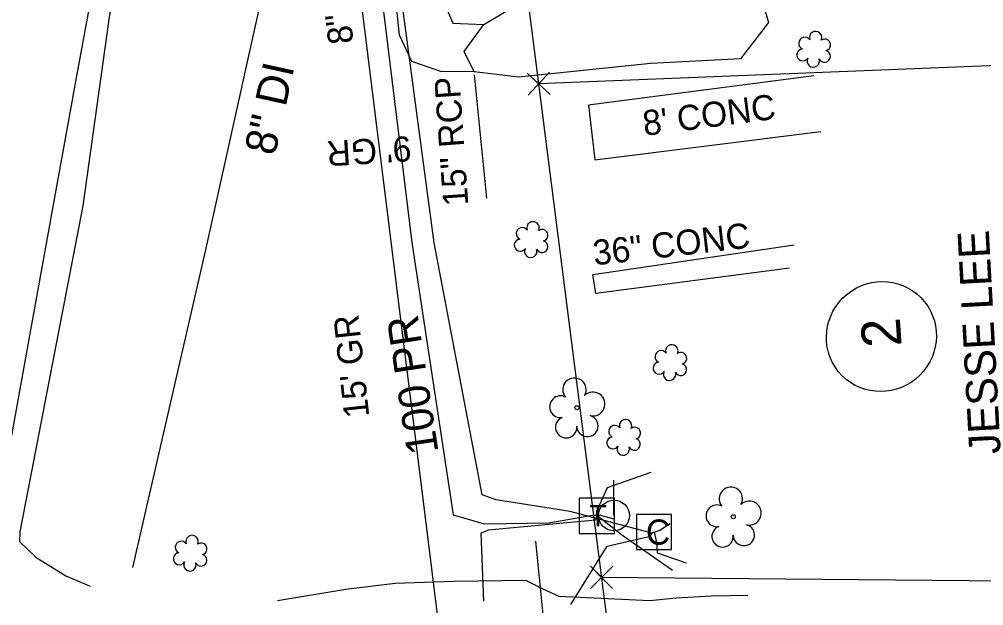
# Model space of a CAD drawing. Extents: x 2364404 to 2371833, y 798876 to 809754.
# Drawn here: x 2368939.8 to 2369093.2, y 800818.5 to 800911.8 of the extents above; entities that cross this region are included whole.
import ezdxf

# ---------------------------------------------------------------- set-up
doc = ezdxf.new("R2010")
doc.units = 0
for name, color, linetype in [('Exist Other Culture Area Outline', 7, 'Continuous'), ('Exist Other Culture Area Outline Text', 7, 'Continuous'), ('Exist Property Corner CELL', 7, 'Continuous'), ('Exist Property Line', 7, 'Continuous'), ('Exist Property Owner Number CELL', 7, 'Continuous'), ('Exist Property Owner Text', 7, 'Continuous'), ('Exist Right of Way Line', 7, 'Continuous'), ('Exist Roads EOP', 7, 'Continuous'), ('Exist Roads EOP Other', 7, 'Continuous'), ('Exist Roads EOP Other Text', 7, 'Continuous'), ('Exist Roads EOT', 7, 'Continuous'), ('Exist Roads Soil Text', 7, 'Continuous'), ('Exist Structure Minor Pipes RCP 15 Inch', 7, 'Continuous'), ('Exist Structure Minor Pipes RCP 15 Inch Text', 7, 'Continuous'), ('Exist Utilities Power Pole CELL', 7, 'Continuous'), ('Exist Utilities Sanitary Sewer UG Line', 7, 'Continuous'), ('Exist Utilities Sanitary Sewer UG Line Text', 7, 'Continuous'), ('Exist Utilities Telephone Pedestal CELL', 7, 'Continuous'), ('Exist Utilities Telephone UG Cable SUE LOS C', 7, 'Continuous'), ('Exist Utilities Telephone UG Cable SUE LOS C Text', 7, 'Continuous'), ('Exist Utilities TV Pedestal CELL', 7, 'Continuous'), ('Exist Utilities TV UG Cable SUE LOS B', 7, 'Continuous'), ('Exist Utilities Water UG Line SUE LOS B', 7, 'Continuous'), ('Exist Utilities Water UG Line SUE LOS B Text', 7, 'Continuous'), ('Exist Vegetation Hedge Row', 7, 'Continuous'), ('Exist Vegetation Shrub CELL', 7, 'Continuous'), ('Exist Vegetation Tree CELL', 7, 'Continuous'), ('Exist Vegetation Woods Line', 7, 'Continuous')]:
    doc.layers.add(name, color=color, linetype=linetype)

msp = doc.modelspace()

# ---------------------------------------------------------------- linework, layer by layer
at = {"layer": 'Exist Other Culture Area Outline'}
msp.add_lwpolyline([(2369062.29, 800872.16), (2369031.48, 800868.13), (2369031.01, 800871.15), (2369063.06, 800875.91)], dxfattribs=at)
at = {"layer": 'Exist Property Corner CELL'}
for p, q in [((2369022.41, 800901.52), (2369022.41, 800901.52)), ((2369032.41, 800822.98), (2369032.41, 800822.98))]:
    msp.add_line(p, q, dxfattribs=at)
for points in [[(2369020.71, 800899.68), (2369024.1, 800903.36), (2369022.41, 800901.52), (2369020.57, 800903.22), (2369024.24, 800899.82)], [(2369030.63, 800821.23), (2369034.2, 800824.74), (2369032.41, 800822.98), (2369030.66, 800824.77), (2369034.16, 800821.2)]]:
    msp.add_lwpolyline(points, dxfattribs=at)
at = {"layer": 'Exist Property Line'}
for p, q in [((2369167.53, 800907.27), (2369022.41, 800901.52)), ((2369179, 800821.62), (2369032.41, 800822.98))]:
    msp.add_line(p, q, dxfattribs=at)
at = {"layer": 'Exist Property Owner Number CELL'}
msp.add_ellipse((2369076.91, 800861.29), major_axis=(6.27, 6.21), ratio=0.983175, dxfattribs=at)
at = {"layer": 'Exist Right of Way Line'}
msp.add_line((2369035.84, 800796.03), (2369004.57, 801041.53), dxfattribs=at)
at = {"layer": 'Exist Roads EOP'}
for points in [[(2368939.91, 800830.24), (2368949.95, 800882.07), (2368956.97, 800932.3), (2368968.51, 800984.18), (2368979.06, 801034.95), (2368987.4, 801082.1), (2368984.93, 801082.43), (2368986.28, 801106.02), (2368987.62, 801130.26), (2368989.76, 801173.72), (2368992.04, 801225.33), (2368993.32, 801251.66)], [(2368939.89, 800828.62), (2368939.91, 800830.24)]]:
    msp.add_lwpolyline(points, dxfattribs=at)
at = {"layer": 'Exist Roads EOP Other'}
for points in [[(2369066.14, 800902.75), (2369030.33, 800898.11), (2369031.35, 800889.42), (2369067.3, 800893.91)], [(2368939.89, 800828.62), (2368942.39, 800826.19), (2368947.19, 800823.2), (2368951.04, 800821.6)], [(2368980.88, 800819.29), (2368991.75, 800821.11), (2368999.59, 800822.04), (2369008.92, 800822.39), (2369020.3, 800822.56), (2369022.94, 800821.2), (2369025.6, 800819.98), (2369040.07, 800819.31), (2369044.26, 800819.74), (2369049.83, 800820.02), (2369055.68, 800820.14)]]:
    msp.add_lwpolyline(points, dxfattribs=at)
at = {"layer": 'Exist Roads EOT'}
msp.add_lwpolyline([(2368934.21, 800821.44), (2368941.7, 800862.65), (2368948.9, 800902.43), (2368953.64, 800928.37), (2368958, 800950.96), (2368964.07, 800979.11), (2368969.46, 801003.47), (2368976.28, 801034.33), (2368979.61, 801051.11), (2368982.29, 801066.98), (2368984.36, 801082.54)], dxfattribs=at)
at = {"layer": 'Exist Structure Minor Pipes RCP 15 Inch'}
for p, q in [((2369012.15, 800902.92), (2369014.09, 800883.32)), ((2369024.8, 800800.48), (2369021.97, 800828.76))]:
    msp.add_line(p, q, dxfattribs=at)
at = {"layer": 'Exist Utilities Power Pole CELL'}
for q in [(2369034.38, 800838.44), (2369034.38, 800832.82)]:
    msp.add_line((2369034.38, 800832.82), q, dxfattribs=at)
msp.add_circle((2369034.38, 800832.82), 2.45, dxfattribs=at)
at = {"layer": 'Exist Utilities Sanitary Sewer UG Line'}
msp.add_line((2369011.27, 800777.03), (2368985.01, 800988.25), dxfattribs=at)
at = {"layer": 'Exist Utilities Telephone Pedestal CELL'}
msp.add_line((2369031.59, 800832.8), (2369031.59, 800832.8), dxfattribs=at)
msp.add_lwpolyline([(2369028.86, 800829.98), (2369034.46, 800829.98), (2369034.46, 800835.57), (2369028.86, 800835.57), (2369028.86, 800829.98)], dxfattribs=at)
at = {"layer": 'Exist Utilities Telephone UG Cable SUE LOS C'}
for points in [[(2369014.2, 800985.91), (2369013.83, 800985.63), (2368996.29, 800924.7), (2369002.24, 800876.24), (2369008.8, 800832.92), (2369013.71, 800831.5), (2369023.99, 800831.63), (2369030.97, 800832.9), (2369031.59, 800832.8), (2369031.59, 800832.8)], [(2369031.59, 800832.8), (2369031.67, 800833.49), (2369033.33, 800837.28), (2369040.27, 800839.7)], [(2369031.59, 800832.8), (2369031.42, 800832.06), (2369014.42, 800830.49), (2369013.18, 800830), (2369013.63, 800819.2)], [(2369031.59, 800832.8), (2369032.16, 800832.87), (2369034.35, 800832.27)], [(2369031.59, 800832.8), (2369032.34, 800832.32), (2369035.59, 800829.81), (2369043.67, 800824.1)]]:
    msp.add_lwpolyline(points, dxfattribs=at)
at = {"layer": 'Exist Utilities TV Pedestal CELL'}
msp.add_line((2369040.75, 800830.19), (2369040.75, 800830.19), dxfattribs=at)
msp.add_lwpolyline([(2369037.98, 800827.42), (2369043.53, 800827.42), (2369043.53, 800832.97), (2369037.98, 800832.97), (2369037.98, 800827.42)], dxfattribs=at)
at = {"layer": 'Exist Utilities TV UG Cable SUE LOS B'}
for points in [[(2369040.75, 800830.19), (2369040.42, 800829.99), (2369027.42, 800833.45), (2369015.63, 800835.3), (2369013.42, 800836.11), (2369005.79, 800876.2), (2368999.43, 800923.9), (2368996.26, 800981.72), (2369002.15, 800987.64), (2369013.04, 800987.58), (2369013.55, 800987.28)], [(2369040.75, 800830.19), (2369041.66, 800830.49), (2369043.34, 800831.54)], [(2369027.52, 800818.67), (2369033.28, 800827.95), (2369040.21, 800829.56), (2369040.42, 800829.99), (2369040.75, 800830.19)], [(2369040.75, 800830.19), (2369041.16, 800828.55), (2369041.23, 800826.89), (2369045.88, 800825.3)]]:
    msp.add_lwpolyline(points, dxfattribs=at)
at = {"layer": 'Exist Utilities Water UG Line SUE LOS B'}
msp.add_lwpolyline([(2368957.82, 800824.54), (2368969.42, 800874.86), (2368980.99, 800927.29), (2368987.89, 800972.02), (2368991.32, 801021.51), (2368994.9, 801081.88), (2368995.06, 801084.25), (2368996.89, 801126.49), (2369006.2, 801253.01)], dxfattribs=at)
at = {"layer": 'Exist Vegetation Hedge Row'}
msp.add_lwpolyline([(2369012.16, 800903.41), (2369006.84, 800903.47), (2369002.2, 800905.05), (2369000.26, 800909.24), (2368998.8, 800923.59), (2368997.86, 800932.83), (2368998.55, 800936.31), (2369002.64, 800936.51), (2369004.86, 800934.64), (2369005.8, 800925.39), (2369007.5, 800914.01), (2369008.77, 800911.17), (2369013.7, 800910.94)], dxfattribs=at)
at = {"layer": 'Exist Vegetation Shrub CELL'}
for p, q in [((2369066.22, 800906.81), (2369066.22, 800906.81)), ((2369021.27, 800876.53), (2369021.27, 800876.53)), ((2369043.35, 800856.96), (2369043.35, 800856.96)), ((2369035.99, 800845.06), (2369035.99, 800845.06)), ((2368967.04, 800826.64), (2368967.04, 800826.64))]:
    msp.add_line(p, q, dxfattribs=at)
for centre, radius, start, end in [((2369066.45, 800908.85), 0.99, 334.8391, 200.4717), ((2369064.74, 800907.94), 0.968, 35.8908, 245.4216), ((2369067.89, 800907.68), 0.929, 284.4567, 126.0861), ((2369064.42, 800906.1), 0.955, 95.1099, 327.9534), ((2369067.86, 800905.88), 0.937, 204.9913, 73.4601), ((2369066.09, 800905.13), 0.984, 151.2797, 21.387), ((2369021.5, 800878.57), 0.99, 334.8391, 200.4717), ((2369019.79, 800877.66), 0.968, 35.8908, 245.4216), ((2369022.95, 800877.4), 0.929, 284.4567, 126.0861), ((2369019.47, 800875.83), 0.955, 95.1099, 327.9534), ((2369022.91, 800875.6), 0.937, 204.9913, 73.4601), ((2369021.14, 800874.85), 0.984, 151.2797, 21.387), ((2369041.87, 800858.09), 0.968, 35.8908, 245.4216), ((2369043.58, 800859), 0.99, 334.8391, 200.4717), ((2369045.02, 800857.83), 0.929, 284.4567, 126.0861), ((2369041.55, 800856.26), 0.955, 95.1099, 327.9534), ((2369043.22, 800855.28), 0.984, 151.2797, 21.387), ((2369044.99, 800856.03), 0.937, 204.9913, 73.4601), ((2369036.22, 800847.11), 0.99, 334.8391, 200.4717), ((2369034.51, 800846.19), 0.968, 35.8908, 245.4216), ((2369037.67, 800845.93), 0.929, 284.4567, 126.0861), ((2369034.19, 800844.36), 0.955, 95.1099, 327.9534), ((2369037.63, 800844.14), 0.937, 204.9913, 73.4601), ((2369035.86, 800843.38), 0.984, 151.2797, 21.387), ((2368967.27, 800828.68), 0.99, 334.8391, 200.4717), ((2368965.56, 800827.77), 0.968, 35.8908, 245.4216), ((2368968.72, 800827.51), 0.929, 284.4567, 126.0861), ((2368965.24, 800825.94), 0.955, 95.1099, 327.9534), ((2368968.68, 800825.71), 0.937, 204.9913, 73.4601), ((2368966.92, 800824.96), 0.984, 151.2797, 21.387)]:
    msp.add_arc(centre, radius, start, end, dxfattribs=at)
at = {"layer": 'Exist Vegetation Tree CELL'}
for p, q in [((2369028.48, 800849.97), (2369028.48, 800849.97)), ((2369053.35, 800832.62), (2369053.35, 800832.62))]:
    msp.add_line(p, q, dxfattribs=at)
for centre in [(2369028.48, 800849.97), (2369053.35, 800832.62)]:
    msp.add_circle(centre, 0.326, dxfattribs=at)
for centre, radius, start, end in [((2369028.09, 800852.84), 1.86, 330.1651, 219.7134), ((2369025.87, 800850.13), 1.73, 62.6636, 279.3457), ((2369031.03, 800850.56), 1.9, 257.1011, 134.1999), ((2369026.77, 800846.85), 1.69, 111.5671, 6.231), ((2369030.15, 800847.07), 1.7, 181.2822, 74.56), ((2369052.97, 800835.49), 1.86, 330.1651, 219.7134), ((2369050.75, 800832.77), 1.73, 62.6636, 279.3457), ((2369055.9, 800833.2), 1.9, 257.1011, 134.1999), ((2369055.03, 800829.72), 1.7, 181.2822, 74.56), ((2369051.65, 800829.49), 1.69, 111.5671, 6.231)]:
    msp.add_arc(centre, radius, start, end, dxfattribs=at)
at = {"layer": 'Exist Vegetation Woods Line'}
msp.add_lwpolyline([(2369057.35, 800916.73), (2369058.97, 800911.24), (2369054.48, 800905.47), (2369040.23, 800904.72), (2369019.22, 800902.58), (2369012.16, 800903.41), (2369010.55, 800906.63), (2369013.7, 800910.94), (2369018.11, 800913.59)], dxfattribs=at)

# ---------------------------------------------------------------- texts
at = {"layer": 'Exist Other Culture Area Outline Text'}
msp.add_text('36" CONC', height=4, rotation=6.5407, dxfattribs=at).set_placement((2369031.26, 800872.6))
at = {"layer": 'Exist Property Owner Number CELL'}
msp.add_text('2', height=6.26, rotation=93.7635, dxfattribs=at).set_placement((2369080.14, 800859.78))
at = {"layer": 'Exist Property Owner Text'}
msp.add_text('JESSE LEE', height=5, rotation=93.0566, dxfattribs=at).set_placement((2369095.9, 800842.68))
at = {"layer": 'Exist Roads EOP Other Text'}
msp.add_text("8' CONC", height=4, rotation=7.3975, dxfattribs=at).set_placement((2369039.22, 800893.21))
at = {"layer": 'Exist Roads Soil Text'}
for s, rotation, p in [("9' GR", 183.6206, (2369002.02, 800893.2)), ("15' GR", 96.1394, (2368995.47, 800848.57))]:
    msp.add_text(s, height=4, rotation=rotation, dxfattribs=at).set_placement(p)
at = {"layer": 'Exist Structure Minor Pipes RCP 15 Inch Text'}
msp.add_text('15" RCP', height=4, rotation=94.0207, dxfattribs=at).set_placement((2369011.22, 800882.19))
at = {"layer": 'Exist Utilities Sanitary Sewer UG Line Text'}
msp.add_text('8" PVC', height=4, rotation=97.0869, dxfattribs=at).set_placement((2368992.97, 800908.05))
at = {"layer": 'Exist Utilities Telephone Pedestal CELL'}
msp.add_text('T', height=3.42, dxfattribs=at).set_placement((2369030.46, 800831.09))
at = {"layer": 'Exist Utilities Telephone UG Cable SUE LOS C Text'}
msp.add_text('100 PR', height=5, rotation=98.6198, dxfattribs=at).set_placement((2369006.48, 800842.93))
at = {"layer": 'Exist Utilities TV Pedestal CELL'}
msp.add_text('C', height=4, dxfattribs=at).set_placement((2369039.45, 800828.19))
at = {"layer": 'Exist Utilities Water UG Line SUE LOS B Text'}
msp.add_text('8" DI', height=5, rotation=77.5586, dxfattribs=at).set_placement((2368980.43, 800889.93))

doc.saveas('drawing.dxf')
